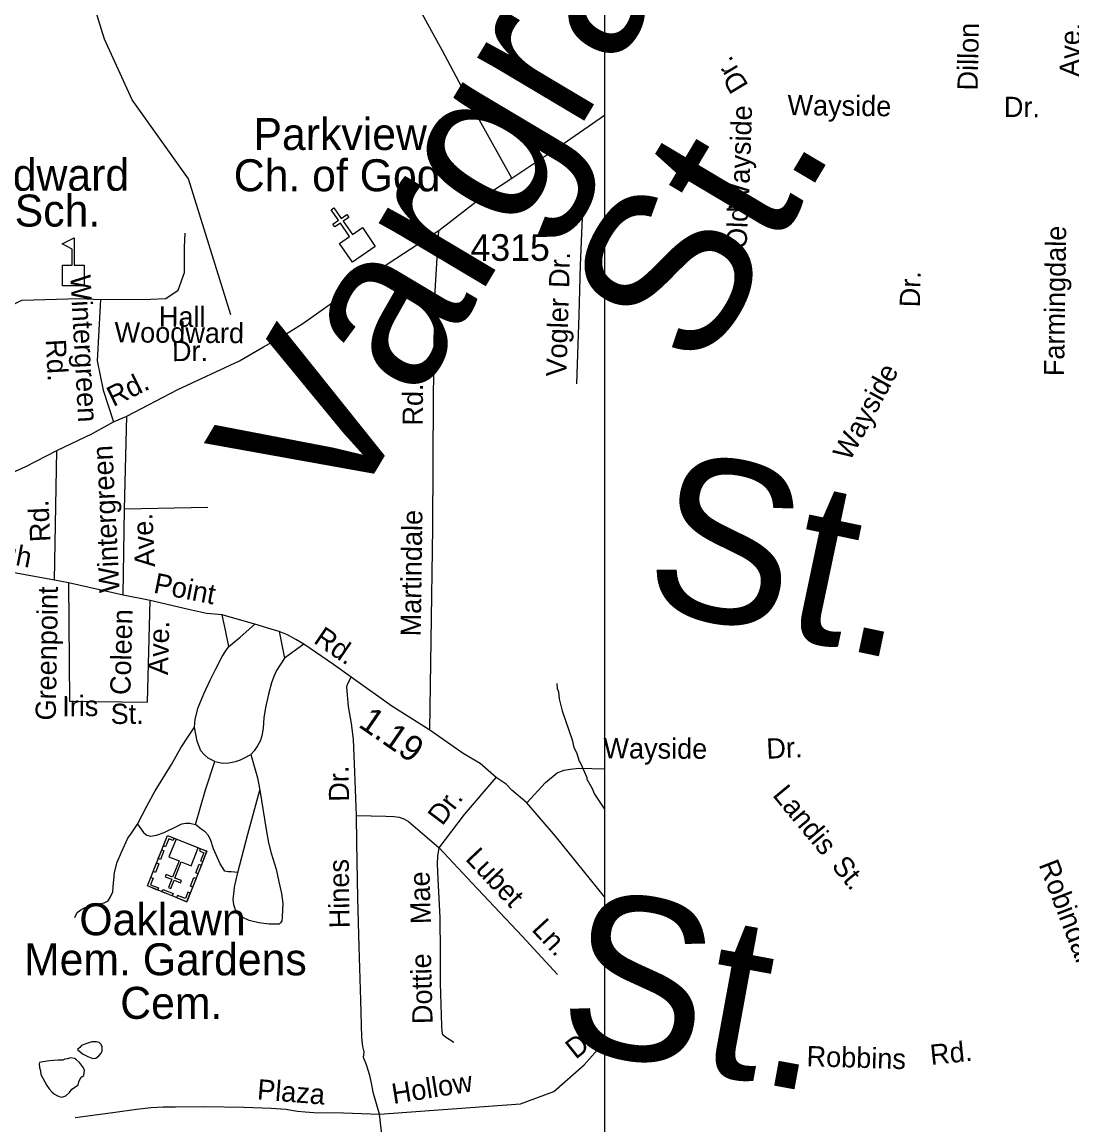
# Model space of a CAD drawing. Extents: x 1553981 to 1780076, y 812965 to 996873.
# Drawn here: x 1636034 to 1636650, y 846901 to 847548 of the extents above; entities that cross this region are included whole.
import ezdxf

# ---------------------------------------------------------------- set-up
doc = ezdxf.new("R2010")
doc.units = 0
for name, color, linetype in [('Default', 7, 'Continuous'), ('Exist Aviation Coast Guard Station CELL', 7, 'Continuous'), ('Exist Aviation Commercial or Municipal CELL', 7, 'Continuous'), ('Exist Aviation Field Marked Auxiliary CELL', 7, 'Continuous'), ('Exist Cultural Church CELL', 7, 'Continuous'), ('Exist Cultural Educational Facility High Label', 7, 'Continuous'), ('Exist Hydrographic Creek Single Shore', 7, 'Continuous'), ('Exist Hydrographic Misc Water Feature', 7, 'Continuous'), ('Exist Road Non-System Type 51 Label', 7, 'Continuous'), ('Exist Road Primary Interstate Rest Area CELL', 7, 'Continuous'), ('Exist Road Secondary Mileage Hundredths English Label', 7, 'Continuous'), ('Exist Road Secondary Type 51 Attributed', 7, 'Continuous'), ('Exist Road Secondary Type 51 Number Label', 7, 'Continuous'), ('Map Preparation Border Antique Large Shape', 7, 'Continuous'), ('Map Preparation Border County Name Lower Right Label', 7, 'Continuous')]:
    doc.layers.add(name, color=color, linetype=linetype)

msp = doc.modelspace()

# ---------------------------------------------------------------- linework, layer by layer
at = {"layer": 'Default'}
msp.add_lwpolyline([(1632323.05, 848155.4), (1636375.85, 848155.4), (1636375.85, 845052.3), (1632323.05, 845052.3)], close=True, dxfattribs=at)
at = {"layer": 'Exist Aviation Coast Guard Station CELL'}
msp.add_lwpolyline([(1636057.89, 847393.33), (1636057.89, 847405.57), (1636063.64, 847405.57), (1636063.64, 847414.96), (1636057.76, 847417.99), (1636064.84, 847421.64), (1636064.84, 847405.57), (1636070.6, 847405.57), (1636070.6, 847393.33)], close=True, dxfattribs=at)
at = {"layer": 'Exist Aviation Commercial or Municipal CELL'}
for points in [[(1636130.84, 847032.27), (1636107.72, 847041.48), (1636119.5, 847071.05), (1636142.61, 847061.84)], [(1636123.34, 847069.51), (1636122.81, 847068.18), (1636120.26, 847069.2), (1636118.39, 847064.5), (1636117.1, 847065.02), (1636119.5, 847071.05)], [(1636137.61, 847063.83), (1636124.59, 847069.01), (1636120.4, 847058.5), (1636126.29, 847056.15), (1636122.52, 847046.69), (1636118.69, 847048.21), (1636118.18, 847046.93), (1636122.01, 847045.41), (1636120.06, 847040.51), (1636121.4, 847039.97), (1636123.36, 847044.87), (1636127.2, 847043.34), (1636127.71, 847044.62), (1636123.87, 847046.15), (1636127.64, 847055.61), (1636133.42, 847053.31)], [(1636117.47, 847062.13), (1636115.47, 847057.1), (1636114.15, 847057.63), (1636116.15, 847062.66)], [(1636138.77, 847063.36), (1636138.24, 847062.03), (1636140.8, 847061.01), (1636138.93, 847056.32), (1636140.22, 847055.8), (1636142.62, 847061.83)], [(1636114.42, 847054.47), (1636112.42, 847049.44), (1636111.1, 847049.97), (1636113.1, 847055)], [(1636139.38, 847053.71), (1636137.38, 847048.68), (1636136.06, 847049.21), (1636138.06, 847054.24)], [(1636109.72, 847046.52), (1636111.03, 847045.99), (1636109.54, 847042.25), (1636114.25, 847040.38), (1636113.74, 847039.09), (1636107.71, 847041.49)], [(1636136.27, 847045.91), (1636134.27, 847040.88), (1636132.95, 847041.41), (1636134.95, 847046.43)], [(1636122.24, 847035.7), (1636116.22, 847038.09), (1636116.75, 847039.42), (1636122.76, 847037.02)], [(1636132.84, 847037.3), (1636131.52, 847037.82), (1636130.03, 847034.08), (1636125.32, 847035.96), (1636124.81, 847034.67), (1636130.84, 847032.27)]]:
    msp.add_lwpolyline(points, close=True, dxfattribs=at)
at = {"layer": 'Exist Cultural Church CELL'}
msp.add_lwpolyline([(1636220.42, 847418.29), (1636226.28, 847422.33), (1636220.89, 847430.18), (1636217.59, 847427.92), (1636216.46, 847429.56), (1636219.76, 847431.83), (1636215.51, 847438.03), (1636217.16, 847439.16), (1636221.41, 847432.96), (1636224.71, 847435.22), (1636225.84, 847433.58), (1636222.54, 847431.31), (1636227.93, 847423.47), (1636233.88, 847427.53), (1636241.41, 847416.56), (1636227.95, 847407.32)], close=True, dxfattribs=at)
at = {"layer": 'Exist Hydrographic Creek Single Shore'}
msp.add_lwpolyline([(1636156.76, 847376.5), (1636131.75, 847456.2), (1636098.88, 847502.42), (1636082.63, 847538.04), (1636075.62, 847560.75), (1636054.13, 847595.66), (1636041.88, 847609.44), (1636039.28, 847614.53)], dxfattribs=at)
at = {"layer": 'Exist Hydrographic Misc Water Feature'}
for points in [[(1636347.87, 847160.24), (1636348.08, 847157.24), (1636348.83, 847155.24), (1636349.3, 847151.23), (1636350.99, 847144.23), (1636356.86, 847127.19), (1636357.84, 847122.69), (1636359.31, 847119.68), (1636361.03, 847114.67), (1636362.01, 847113.16), (1636365.45, 847105.14), (1636365.45, 847104.14), (1636368.41, 847099.12), (1636369.88, 847095.36), (1636375.85, 847086.46)], [(1636073.99, 846949.7), (1636071.01, 846948.67), (1636069.02, 846947.85), (1636068.02, 846946.73), (1636066.8, 846945.68), (1636069.67, 846943.1), (1636072.76, 846941.43), (1636075.65, 846940.26), (1636077.49, 846940.52), (1636079.35, 846941.91), (1636080.58, 846943.45), (1636081.16, 846944.86), (1636081.2, 846947.33), (1636080.5, 846948.69), (1636079.45, 846949.7), (1636077.83, 846950.14), (1636075.13, 846950.03), (1636073.99, 846949.7)], [(1636044.32, 846937.27), (1636044.44, 846935.07), (1636044.99, 846933.08), (1636045.25, 846930.89), (1636046.35, 846928.75), (1636047.67, 846926.68), (1636048.77, 846924.39), (1636050.17, 846922.47), (1636051.77, 846920.75), (1636053.31, 846919.45), (1636054.92, 846918.37), (1636057.11, 846917.63), (1636058.68, 846918.04), (1636059.88, 846918.52), (1636061.96, 846920.4), (1636063.33, 846922.3), (1636064.97, 846923.34), (1636067.05, 846924.87), (1636067.62, 846926.63), (1636068.29, 846928.39), (1636069.37, 846929.58), (1636070.51, 846930.28), (1636070.89, 846933.31), (1636070.28, 846934.88), (1636069.16, 846936.38), (1636067.84, 846937.95), (1636066.09, 846939.54), (1636065.03, 846940.32), (1636062.78, 846940.64), (1636060.78, 846940.1), (1636059.37, 846939.97), (1636058.23, 846939.42), (1636055.46, 846939.32), (1636050.3, 846938.89), (1636046.39, 846938.3), (1636044.54, 846937.9), (1636044.32, 846937.27)]]:
    msp.add_lwpolyline(points, dxfattribs=at)
at = {"layer": 'Exist Road Secondary Type 51 Attributed'}
for points in [[(1636026.39, 847283.04), (1636036.47, 847287.52), (1636054.67, 847296.77), (1636075.56, 847306.86), (1636087.88, 847313.58), (1636095.72, 847316.94), (1636125.68, 847332.63), (1636161.8, 847349.44), (1636175.8, 847357.57), (1636186.36, 847363.45), (1636198.96, 847371.3), (1636212.96, 847381.38), (1636249.53, 847406.88), (1636278.65, 847425.93), (1636300.43, 847442.58), (1636321.38, 847456.55), (1636348.98, 847474.85), (1636375.85, 847493.54)], [(1636375.85, 847035.1), (1636347.14, 847070.67), (1636330.31, 847090.32), (1636321.42, 847097.71), (1636318.19, 847101.22), (1636312.29, 847105.18), (1636302.94, 847113.29), (1636292.96, 847119.22), (1636273.33, 847132.94), (1636251.18, 847146.9), (1636227.31, 847164.02), (1636216.86, 847171.34), (1636199.44, 847183.2), (1636194.72, 847185.97), (1636189.97, 847188.74), (1636184.98, 847190.77), (1636180.26, 847192.04), (1636170.79, 847195.08), (1636161.81, 847197.64), (1636151.56, 847200.45), (1636142.39, 847201.36), (1636131.79, 847203.54), (1636109.35, 847208.85), (1636093.46, 847211.97), (1636061.5, 847219.22), (1636053.27, 847220.76), (1636024.32, 847226.17)]]:
    msp.add_lwpolyline(points, dxfattribs=at)
at = {"layer": 'Map Preparation Border County Name Lower Right Label'}
for p, q in [((1636094.22, 847262.52), (1636095.72, 847316.94)), ((1636053.27, 847220.76), (1636054.67, 847296.77)), ((1636093.46, 847211.97), (1636094.22, 847262.52)), ((1636143.19, 847263.48), (1636094.22, 847262.52)), ((1636184.98, 847190.77), (1636188.14, 847175)), ((1636199.44, 847183.2), (1636188.14, 847175))]:
    msp.add_line(p, q, dxfattribs=at)
for points in [[(1636321.38, 847456.55), (1636301.59, 847492.29), (1636280.84, 847531.15), (1636261.31, 847567.02)], [(1636348.98, 847474.85), (1636355.96, 847462.87), (1636360.28, 847456.88), (1636361.9, 847453.19), (1636362.63, 847450.68), (1636362.87, 847447.69), (1636363.07, 847442.94), (1636361.61, 847405.45), (1636360.7, 847376.47), (1636359.47, 847335.98)], [(1636080.15, 847385.37), (1636109.82, 847385.64), (1636118.53, 847385.92), (1636125.88, 847390.82), (1636129.42, 847401.17), (1636129.42, 847416.16), (1636129.96, 847424.33)], [(1636273.33, 847132.94), (1636274.15, 847185.5), (1636275.04, 847251.5), (1636275.49, 847327.7), (1636276.32, 847387.19), (1636278.65, 847425.93)], [(1636008.55, 847372.02), (1636034.14, 847385.1), (1636067.9, 847385.92), (1636080.15, 847385.37)], [(1636080.15, 847385.37), (1636078.24, 847349.41), (1636081.78, 847332.24), (1636087.88, 847313.58)], [(1636061.5, 847219.22), (1636061.98, 847149.89), (1636107.8, 847149.27), (1636109.35, 847208.85)], [(1636155.46, 847181.94), (1636153.53, 847191.43), (1636151.56, 847200.45)], [(1636155.46, 847181.94), (1636162.23, 847187.4), (1636170.79, 847195.08)], [(1636135.44, 847134.57), (1636135.69, 847139.24), (1636137.5, 847146.18), (1636140.79, 847154.07), (1636144.61, 847162.25), (1636147.89, 847168.73), (1636151.59, 847175.99), (1636153.69, 847179.45), (1636155.46, 847181.94)], [(1636188.14, 847175), (1636183.37, 847167.79), (1636181.84, 847164.29), (1636180.57, 847160.54), (1636178.81, 847154), (1636177, 847146.08), (1636176.12, 847140.1), (1636175.65, 847134.1), (1636174.89, 847129.59), (1636173.92, 847126.43), (1636172.36, 847123.61), (1636170.43, 847120.73), (1636168.33, 847118.62)], [(1636230.34, 847082.79), (1636229.48, 847108.3), (1636228.6, 847127.52), (1636227.41, 847136.78), (1636225.71, 847146.79), (1636224.76, 847158.04), (1636225.03, 847159.79), (1636227.31, 847164.02)], [(1636101.89, 847077.77), (1636107.36, 847088.31), (1636112.24, 847097.2), (1636121.79, 847112.81), (1636127.29, 847122.55), (1636131.52, 847128.75), (1636135.44, 847134.57)], [(1636147.31, 847114.49), (1636143.33, 847116.52), (1636141.02, 847118.67), (1636139.11, 847120.79), (1636136.9, 847126.31), (1636135.44, 847134.57)], [(1636147.31, 847114.49), (1636152.07, 847113.47), (1636155.55, 847113.7), (1636159.32, 847114.42), (1636162.32, 847115.41), (1636165.07, 847116.91), (1636168.33, 847118.62)], [(1636168.33, 847118.62), (1636172.26, 847104.86), (1636173.71, 847097.6)], [(1636135.86, 847077.58), (1636141.72, 847097.8), (1636147.31, 847114.49)], [(1636330.31, 847090.32), (1636341.22, 847102.18), (1636348.14, 847107.86), (1636352.14, 847109.33), (1636355.66, 847110.06), (1636360.9, 847110.53), (1636375.85, 847110.22)], [(1636278.93, 847063.77), (1636293.79, 847083.43), (1636312.29, 847105.18)], [(1636173.71, 847097.6), (1636177.32, 847074.59), (1636178.71, 847066.88), (1636180.24, 847060.82), (1636183.18, 847051.31), (1636184.9, 847043.82), (1636186.34, 847037.06), (1636187.07, 847031.29), (1636187.05, 847027.79), (1636186.75, 847023.04), (1636186.51, 847021.05), (1636185.74, 847019.81), (1636185, 847019.05), (1636183.5, 847019.08), (1636179.24, 847019.09), (1636173.06, 847019.92), (1636167.5, 847021.16), (1636163.79, 847022.93), (1636161.3, 847024.94), (1636159.5, 847027.42), (1636158.34, 847030.45), (1636158.1, 847033.7), (1636158.37, 847036.7), (1636158.9, 847040.69), (1636160.68, 847049.44)], [(1636160.68, 847049.44), (1636166.56, 847071.9), (1636173.71, 847097.6)], [(1636065.11, 847022.99), (1636066.62, 847025.98), (1636069.37, 847027.98), (1636073.88, 847029.94), (1636082.4, 847031.64), (1636084.65, 847032.87), (1636086.15, 847035.12), (1636087.43, 847038.12), (1636087.69, 847041.11), (1636087.97, 847044.86), (1636088.49, 847049.35), (1636089.96, 847055.43), (1636092.56, 847061.33), (1636096.35, 847069.55), (1636098.36, 847072.54), (1636101.89, 847077.77)], [(1636101.89, 847077.77), (1636105.37, 847072.75), (1636107.34, 847071.23), (1636109.61, 847070.73), (1636113.09, 847071.21), (1636117.6, 847072.92), (1636125.11, 847076.65), (1636127.89, 847077.87), (1636130.37, 847078.37), (1636132.62, 847078.35), (1636135.86, 847077.58)], [(1636160.68, 847049.44), (1636156.93, 847049.71), (1636155.2, 847049.72), (1636153.19, 847050.24), (1636150.47, 847054.5), (1636146.52, 847063.28), (1636144.81, 847068.77), (1636143.33, 847071.27), (1636141.6, 847073.29), (1636139.35, 847074.81), (1636135.86, 847077.58)], [(1636243.79, 846907.75), (1636240.37, 846919.72), (1636238.95, 846926.88), (1636238.22, 846930.4), (1636236.26, 846936.54), (1636234.54, 846941), (1636234.83, 846944.16), (1636234.1, 846947.42), (1636233.57, 846952.55), (1636232.94, 846974.55), (1636231.88, 847005.79), (1636231.06, 847034.3), (1636230.49, 847067.03), (1636230.34, 847082.79)], [(1636230.34, 847082.79), (1636247.57, 847082.44), (1636252.31, 847082.17), (1636255.31, 847081.91), (1636258.21, 847080.8), (1636260.79, 847079.37), (1636270.47, 847071.07), (1636278.93, 847063.77)], [(1636287.52, 846949.76), (1636282.53, 846952.79), (1636281.06, 846954.29), (1636280.55, 846956.28), (1636280.34, 846959.53), (1636279.72, 846984.53), (1636279.59, 847002.52), (1636279.45, 847023.04), (1636278.33, 847045.52), (1636277.89, 847054.53), (1636277.98, 847058.96), (1636278.93, 847063.77)], [(1636278.93, 847063.77), (1636298.3, 847043.16), (1636327.6, 847012), (1636348.21, 846989.65)], [(1636243.79, 846907.75), (1636326.62, 846913.75), (1636346.13, 846920.95), (1636363.98, 846936.61), (1636374.63, 846948.76), (1636375.85, 846949.99)], [(1636065.41, 846905.77), (1636087.43, 846908.65), (1636101.42, 846910.56), (1636109.92, 846911.52), (1636116.91, 846911.98), (1636124.16, 846911.93), (1636141.4, 846912.08), (1636164.38, 846911.71), (1636180.38, 846911.11), (1636188.87, 846910.56), (1636195.85, 846909.52), (1636200.35, 846909.01), (1636205.34, 846908.73), (1636222.82, 846908.37), (1636243.79, 846907.75)], [(1636255.73, 846816.12), (1636251, 846845.23), (1636243.79, 846907.75)]]:
    msp.add_lwpolyline(points, dxfattribs=at)

# ---------------------------------------------------------------- texts
at = {"layer": 'Exist Aviation Field Marked Auxiliary CELL'}
for s, p in [('Oaklawn', (1636067.83, 847012.58)), ('Mem. Gardens', (1636035.38, 846989.11)), ('Cem.', (1636091.81, 846963.57))]:
    msp.add_text(s, height=18.75, dxfattribs=at).set_placement(p)
at = {"layer": 'Exist Cultural Educational Facility High Label'}
for s, p in [('Hall-Woodward', (1635925.67, 847449.2)), ('Elem. Sch.', (1635958.86, 847428.17))]:
    msp.add_text(s, height=18.75, dxfattribs=at).set_placement(p)
at = {"layer": 'Exist Road Non-System Type 51 Label'}
for s, height, rotation, p in [('Vargrave', 95, 59.23131, (1636222.18, 847252.09)), ('Dillon', 11.875, 88.8081, (1636594.62, 847507.86)), ('Ave.', 11.875, 88.7436, (1636654.44, 847515.84)), ('Dr.', 11.875, 121.25047, (1636460.55, 847511.01)), ('Wayside', 11.875, 359.2922, (1636483.06, 847493.55)), ('Dr.', 11.875, 359.62558, (1636610, 847492.43)), ('Wayside', 11.875, 88.10096, (1636460.38, 847438.22)), ('St.', 95, 59.23131, (1636431.99, 847340.84)), ('Old', 11.875, 87.78484, (1636459.14, 847414.85)), ('Farmingdale', 11.875, 89.18827, (1636645.35, 847340.38)), ('Dr.', 11.875, 88.19361, (1636355.03, 847392.01)), ('Dr.', 11.875, 88.51248, (1636560.77, 847380.72)), ('Wintergreen', 11.875, 273.12266, (1636062.5, 847399.52)), ('Hall', 11.875, 359.61335, (1636114.43, 847369.45)), ('Vogler', 11.875, 88.2703, (1636353.44, 847340.12)), ('Woodward', 11.875, 359.65136, (1636088.47, 847360.24)), ('Rd.', 11.875, 273.12266, (1636048.06, 847361.83)), ('Dr.', 11.875, 0.15573, (1636122.16, 847349.23)), ('Wayside', 11.875, 61.55559, (1636519.65, 847290.07)), ('Rd.', 11.875, 89.66361, (1636269.24, 847311.42)), ('Wintergreen', 11.875, 92.86849, (1636091.46, 847213.75)), ('St.', 95, 348.10709, (1636396.09, 847205.78)), ('Rd.', 11.875, 92.87269, (1636050.87, 847243.48)), ('Ave.', 11.875, 93.07643, (1636112.31, 847228.64)), ('Martindale', 11.875, 89.22704, (1636268.03, 847187.81)), ('Greenpoint', 11.875, 89.02731, (1636053.97, 847138.45)), ('Coleen', 11.875, 88.44628, (1636097.71, 847153.34)), ('Ave.', 11.875, 88.44628, (1636119.78, 847165.1)), ('Iris', 11.875, 0.35236, (1636057.81, 847141)), ('St.', 11.875, 0.35236, (1636086.21, 847136.45)), ('Wayside', 11.875, 359.70077, (1636375.16, 847116.34)), ('Dr.', 11.875, 2.66154, (1636471, 847116.03)), ('Dr.', 11.875, 90.98131, (1636226.08, 847090.98)), ('Landis', 11.875, 309.69948, (1636473.9, 847094.62)), ('Dr.', 11.875, 52.91956, (1636280.7, 847076.31)), ('Lubet', 11.875, 313.24418, (1636293.67, 847057.06)), ('St.', 11.875, 309.41802, (1636508.47, 847053.06)), ('Hines', 11.875, 90.78653, (1636226.36, 847016.75)), ('Robindale', 11.875, 291.15743, (1636630.31, 847054.04)), ('Mae', 11.875, 91.60312, (1636274.04, 847019.28)), ('St.', 95, 349.64373, (1636345.84, 846948.08)), ('Ln.', 11.875, 312.66972, (1636332.62, 847015.63)), ('Dottie', 11.875, 91.41512, (1636275.05, 846960.63)), ('Dr.', 11.875, 38.48676, (1636358.9, 846939.5)), ('Robbins', 11.875, 358.24831, (1636494.19, 846935.83)), ('Rd.', 11.875, 5.86575, (1636567.35, 846936.5)), ('Hollow', 11.875, 9.12136, (1636252.02, 846913.62)), ('Plaza', 11.875, 355.39336, (1636171.8, 846916.42))]:
    msp.add_text(s, height=height, rotation=rotation, dxfattribs=at).set_placement(p)
at = {"layer": 'Exist Road Primary Interstate Rest Area CELL'}
for s, p in [('Parkview', (1636169.95, 847473.06)), ('Ch. of God', (1636158.39, 847448.87))]:
    msp.add_text(s, height=18.75, dxfattribs=at).set_placement(p)
at = {"layer": 'Exist Road Secondary Mileage Hundredths English Label'}
msp.add_text('1.19', height=15, rotation=325.36983, dxfattribs=at).set_placement((1636230.83, 847135.24))
at = {"layer": 'Exist Road Secondary Type 51 Number Label'}
msp.add_text('4315', height=15.625, dxfattribs=at).set_placement((1636297.25, 847408.07))
at = {"layer": 'Map Preparation Border Antique Large Shape'}
for s, rotation, p in [('Rd.', 26.38315, (1636087.75, 847322.28)), ('High', 348.90236, (1636006.56, 847234.34)), ('Point', 348.85289, (1636110.83, 847213.54)), ('Rd.', 325.74893, (1636204.6, 847184.45))]:
    msp.add_text(s, height=11.875, rotation=rotation, dxfattribs=at).set_placement(p)

doc.saveas('drawing.dxf')
